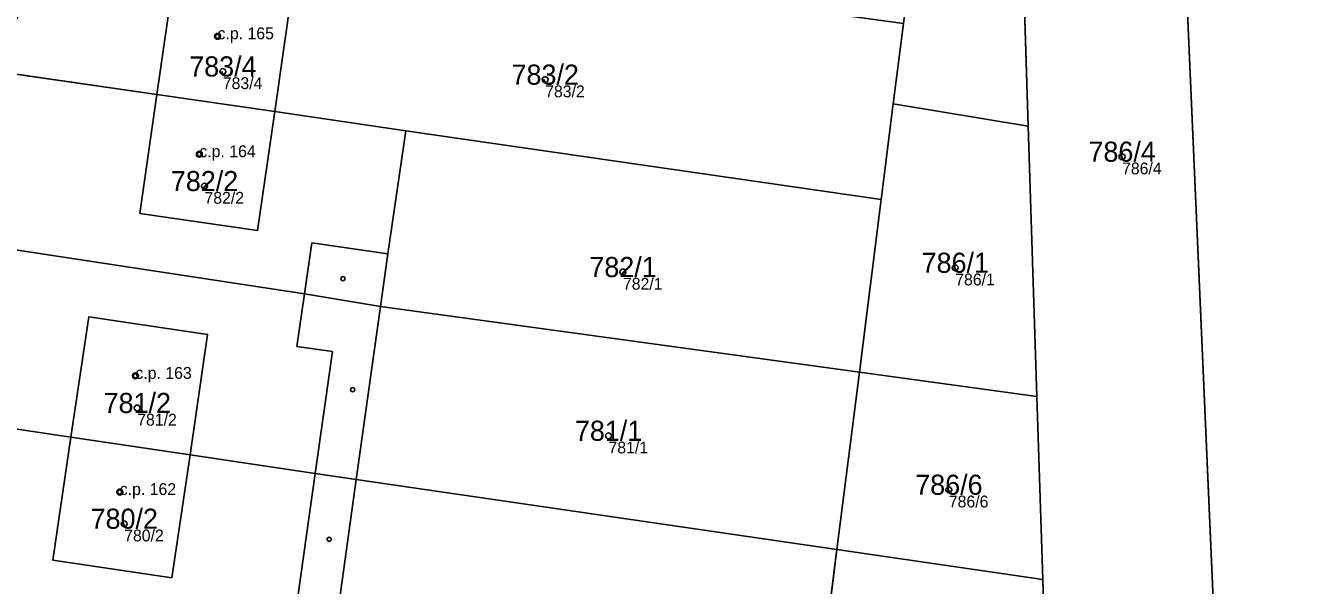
# Model space of a CAD drawing. Extents: x -603967 to -594699, y -1179315 to -1165625.
# Drawn here: x -597930.5 to -597823, y -1172152.2 to -1172104.9 of the extents above; entities that cross this region are included whole.
import ezdxf

# ---------------------------------------------------------------- set-up
doc = ezdxf.new("R2010")
doc.units = 0
for name, color, linetype in [('Definiční body', 7, 'Continuous'), ('Hranice parcel', 7, 'Continuous'), ('Parcelní čísla', 7, 'Continuous'), ('Polygon budovy', 7, 'Continuous'), ('Polygon parcely', 7, 'Continuous'), ('Vnitřní kresba', 7, 'Continuous'), ('Značky budov', 7, 'Continuous')]:
    doc.layers.add(name, color=color, linetype=linetype)

msp = doc.modelspace()

# ---------------------------------------------------------------- linework, layer by layer
at = {"layer": 'Definiční body'}
for centre in [(-597914.3, -1172105.80994), (-597913.86, -1172108.77994), (-597886.64, -1172109.46994), (-597915.84, -1172115.76994), (-597837.92, -1172115.97994), (-597915.41, -1172118.45994), (-597852.01, -1172125.35994), (-597880.07, -1172125.71994), (-597921.24, -1172134.48994), (-597921.09, -1172137.19994), (-597881.29, -1172139.54994), (-597922.56, -1172144.29994), (-597852.55, -1172144.10994), (-597922.19, -1172146.97994)]:
    msp.add_circle(centre, 0.25, dxfattribs=at)
at = {"layer": 'Hranice parcel'}
for p, q in [((-597833.06, -1172088.34), (-597829.48, -1172170.13)), ((-597846.59, -1172089.99), (-597845.84, -1172113.39)), ((-597857.24, -1172111.5), (-597856.38, -1172104.74)), ((-597933.26, -1172108.73), (-597919.43, -1172110.73)), ((-597909.48, -1172112.17), (-597919.43, -1172110.73)), ((-597909.48, -1172112.17), (-597898.4, -1172113.78)), ((-597858.26, -1172119.59), (-597857.24, -1172111.5)), ((-597845.84, -1172113.39), (-597857.24, -1172111.5)), ((-597858.26, -1172119.59), (-597898.4, -1172113.78)), ((-597845.11, -1172136.22), (-597845.84, -1172113.39)), ((-597860.1, -1172134.17), (-597858.26, -1172119.59)), ((-597900.55, -1172128.64), (-597902.59, -1172143.24)), ((-597860.1, -1172134.17), (-597900.55, -1172128.64)), ((-597862, -1172149.15), (-597860.1, -1172134.17)), ((-597860.1, -1172134.17), (-597845.11, -1172136.22)), ((-597845.11, -1172136.22), (-597844.61, -1172151.68)), ((-597862, -1172149.15), (-597902.59, -1172143.24)), ((-597863.87, -1172163.95), (-597862, -1172149.15)), ((-597862, -1172149.15), (-597844.61, -1172151.68)), ((-597844.61, -1172151.68), (-597844.14, -1172166.41))]:
    msp.add_line(p, q, dxfattribs=at)
for points in [[(-597919.43, -1172110.73), (-597917.96, -1172100.59), (-597908.02, -1172102.03), (-597909.48, -1172112.17)], [(-597898.4, -1172113.78), (-597899.91, -1172124.19), (-597900.55, -1172128.64)], [(-597900.55, -1172128.64), (-597906.96, -1172127.55), (-597935.48, -1172123.22)], [(-597902.59, -1172143.24), (-597906.05, -1172142.72), (-597916.63, -1172141.16), (-597926.68, -1172139.67), (-597937.48, -1172138.07)], [(-597902.59, -1172143.24), (-597904.04, -1172153.64), (-597904.76, -1172158.77)]]:
    msp.add_lwpolyline(points, dxfattribs=at)
at = {"layer": 'Polygon budovy'}
for points in [[(-597919.43, -1172110.73), (-597909.48, -1172112.17), (-597908.02, -1172102.03), (-597917.96, -1172100.59)], [(-597920.88, -1172120.78), (-597910.94, -1172122.22), (-597909.48, -1172112.17), (-597919.43, -1172110.73)], [(-597926.68, -1172139.67), (-597916.63, -1172141.16), (-597915.14, -1172130.98), (-597925.17, -1172129.49)], [(-597928.21, -1172150.05), (-597918.17, -1172151.54), (-597916.63, -1172141.16), (-597926.68, -1172139.67)]]:
    msp.add_lwpolyline(points, close=True, dxfattribs=at)
at = {"layer": 'Polygon parcely'}
for points in [[(-597834.36, -1172239.94), (-597836.28, -1172253.46), (-597825.85, -1172253.05), (-597829.48, -1172170.13), (-597833.06, -1172088.34), (-597831.1, -1172058.3), (-597847.92, -1172055.46), (-597847.61, -1172059.45), (-597845.34, -1172059.79), (-597847.18, -1172071.71), (-597846.59, -1172089.99), (-597845.84, -1172113.39), (-597845.11, -1172136.22), (-597844.61, -1172151.68), (-597844.14, -1172166.41), (-597843.64, -1172182.07), (-597843.13, -1172197.94), (-597842.67, -1172212.45), (-597842.35, -1172222.49), (-597842.32, -1172223.4), (-597838.6, -1172224.04), (-597837.46, -1172226.22), (-597839.15, -1172239.19)], [(-597784.35, -1172102.13), (-597784.6, -1172093.72), (-597833.06, -1172088.34), (-597829.48, -1172170.13), (-597782.78, -1172168.28), (-597782.32, -1172164)], [(-597854.23, -1172088.86), (-597856.38, -1172104.74), (-597857.24, -1172111.5), (-597845.84, -1172113.39), (-597846.59, -1172089.99)], [(-597898.4, -1172113.78), (-597858.26, -1172119.59), (-597857.24, -1172111.5), (-597856.38, -1172104.74), (-597889.95, -1172100.13), (-597925.93, -1172095.44), (-597933.01, -1172107.14), (-597933.26, -1172108.73), (-597919.43, -1172110.73), (-597917.96, -1172100.59), (-597908.02, -1172102.03), (-597909.48, -1172112.17)], [(-597909.48, -1172112.17), (-597908.02, -1172102.03), (-597917.96, -1172100.59), (-597919.43, -1172110.73)], [(-597909.48, -1172112.17), (-597919.43, -1172110.73), (-597933.26, -1172108.73), (-597935.48, -1172123.22), (-597906.96, -1172127.55), (-597900.55, -1172128.64), (-597899.91, -1172124.19), (-597898.4, -1172113.78)], [(-597845.84, -1172113.39), (-597857.24, -1172111.5), (-597858.26, -1172119.59), (-597860.1, -1172134.17), (-597845.11, -1172136.22)], [(-597900.55, -1172128.64), (-597860.1, -1172134.17), (-597858.26, -1172119.59), (-597898.4, -1172113.78), (-597899.91, -1172124.19)], [(-597937.48, -1172138.07), (-597926.68, -1172139.67), (-597916.63, -1172141.16), (-597906.05, -1172142.72), (-597902.59, -1172143.24), (-597900.55, -1172128.64), (-597906.96, -1172127.55), (-597935.48, -1172123.22)], [(-597860.1, -1172134.17), (-597900.55, -1172128.64), (-597902.59, -1172143.24), (-597862, -1172149.15)], [(-597844.61, -1172151.68), (-597845.11, -1172136.22), (-597860.1, -1172134.17), (-597862, -1172149.15)], [(-597937.48, -1172138.07), (-597939.48, -1172153.39), (-597904.76, -1172158.77), (-597904.04, -1172153.64), (-597902.59, -1172143.24), (-597906.05, -1172142.72), (-597916.63, -1172141.16), (-597926.68, -1172139.67)], [(-597904.04, -1172153.64), (-597904.76, -1172158.77), (-597902.22, -1172159.16), (-597863.87, -1172163.95), (-597862, -1172149.15), (-597902.59, -1172143.24)], [(-597844.14, -1172166.41), (-597844.61, -1172151.68), (-597862, -1172149.15), (-597863.87, -1172163.95)]]:
    msp.add_lwpolyline(points, close=True, dxfattribs=at)
at = {"layer": 'Vnitřní kresba'}
for p, q in [((-597920.88, -1172120.78), (-597919.43, -1172110.73)), ((-597910.94, -1172122.22), (-597909.48, -1172112.17)), ((-597920.88, -1172120.78), (-597910.94, -1172122.22)), ((-597906.34, -1172123.26), (-597906.96, -1172127.55)), ((-597899.91, -1172124.19), (-597906.34, -1172123.26)), ((-597906.96, -1172127.55), (-597907.6, -1172132)), ((-597926.68, -1172139.67), (-597925.17, -1172129.49)), ((-597925.17, -1172129.49), (-597915.14, -1172130.98)), ((-597915.14, -1172130.98), (-597916.63, -1172141.16)), ((-597907.6, -1172132), (-597904.61, -1172132.44)), ((-597906.05, -1172142.72), (-597904.61, -1172132.44)), ((-597928.21, -1172150.05), (-597926.68, -1172139.67)), ((-597916.63, -1172141.16), (-597918.17, -1172151.54)), ((-597907.51, -1172153.15), (-597906.05, -1172142.72)), ((-597918.17, -1172151.54), (-597928.21, -1172150.05))]:
    msp.add_line(p, q, dxfattribs=at)
at = {"layer": 'Značky budov'}
for centre in [(-597914.3068, -1172105.80916), (-597915.8468, -1172115.76916), (-597903.7168, -1172126.27916), (-597921.2468, -1172134.48916), (-597902.8968, -1172135.65916), (-597922.5668, -1172144.29916), (-597904.8768, -1172148.29916)]:
    msp.add_circle(centre, 0.175, dxfattribs=at)

# ---------------------------------------------------------------- texts
at = {"layer": 'Definiční body'}
for s, p in [('c.p. 165', (-597914.3, -1172106.06)), ('783/4', (-597913.86, -1172110.269)), ('783/2', (-597886.64, -1172110.959)), ('c.p. 164', (-597915.84, -1172116.02)), ('786/4', (-597837.92, -1172117.469)), ('782/2', (-597915.41, -1172119.949)), ('782/1', (-597880.07, -1172127.209)), ('786/1', (-597852.01, -1172126.849)), ('c.p. 163', (-597921.24, -1172134.74)), ('781/2', (-597921.09, -1172138.689)), ('781/1', (-597881.29, -1172141.039)), ('c.p. 162', (-597922.56, -1172144.55)), ('786/6', (-597852.55, -1172145.599)), ('780/2', (-597922.19, -1172148.469))]:
    msp.add_text(s, height=0.999996, dxfattribs=at).set_placement(p)
at = {"layer": 'Parcelní čísla'}
for s, p in [('783/4', (-597916.696, -1172109.205)), ('783/2', (-597889.476, -1172109.895)), ('786/4', (-597840.756, -1172116.405)), ('782/2', (-597918.246, -1172118.885)), ('786/1', (-597854.846, -1172125.785)), ('782/1', (-597882.906, -1172126.145)), ('781/2', (-597923.926, -1172137.625)), ('781/1', (-597884.126, -1172139.975)), ('786/6', (-597855.386, -1172144.535)), ('780/2', (-597925.026, -1172147.405))]:
    msp.add_text(s, height=1.699998, dxfattribs=at).set_placement(p)

doc.saveas('drawing.dxf')
